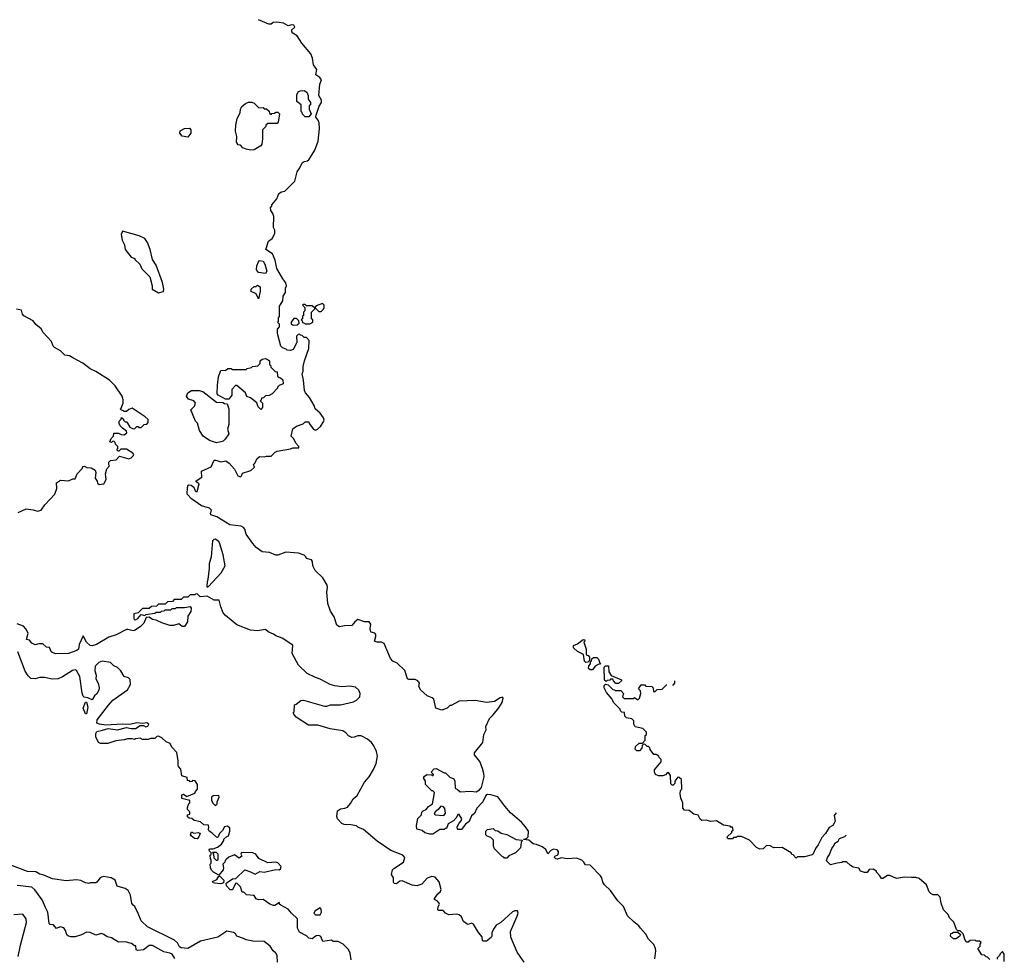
# Model space of a CAD drawing. Extents: x 1793424 to 1900092, y 321114 to 470632.
# Tile 274 of 292: x 1860268 to 1868912, y 462389 to 470632. Entities that reach past the tile are written whole.
import ezdxf

# ---------------------------------------------------------------- set-up
doc = ezdxf.new("R2010")
doc.units = 0

msp = doc.modelspace()

# ---------------------------------------------------------------- linework, layer by layer
at = {"layer": '0CON05XD'}
for points in [[(1864111.7, 463871.7), (1864135, 463850), (1864225, 463857.5), (1864275, 463852.5), (1864305, 463867.5), (1864321.7, 463888.3), (1864345.8, 463984.2), (1864341.7, 464011.7), (1864332, 464055), (1864307.7, 464117.7), (1864260, 464175), (1864260, 464195), (1864332.5, 464285), (1864343.3, 464355), (1864362.5, 464395), (1864360, 464425), (1864393.2, 464496.8), (1864425, 464526.2), (1864475, 464588.8), (1864504, 464635), (1864512.5, 464675), (1864505, 464682.5), (1864485, 464676.2), (1864435, 464643.8), (1864365, 464635.8), (1864265, 464653.1), (1864125, 464648.8), (1864055, 464610), (1864045, 464610), (1864020, 464585), (1863975, 464570), (1863920, 464585), (1863902.5, 464665), (1863888.3, 464678.3), (1863845, 464694), (1863790, 464745), (1863772.5, 464775), (1863776.2, 464805), (1863763.3, 464825), (1863739.3, 464839.3), (1863685, 464837.5), (1863673.6, 464843.6), (1863648.1, 464918.1), (1863581.7, 464981.7), (1863545, 465000), (1863521.7, 465021.7), (1863467.5, 465155), (1863445, 465166.7), (1863405, 465166), (1863381.2, 465175), (1863394.3, 465215), (1863394.3, 465234.3), (1863385, 465244), (1863354.3, 465254.3), (1863346.7, 465265), (1863343.8, 465285), (1863350, 465325), (1863336.2, 465345), (1863294.2, 465344.2), (1863235, 465363.8), (1863208.8, 465345), (1863185, 465313.3), (1863120.5, 465309.5), (1863075, 465300), (1863052.5, 465315), (1863028.8, 465388.8), (1862995, 465437.5), (1862973.8, 465505), (1862964.2, 465605), (1862970, 465645), (1862965.9, 465665.9), (1862929.3, 465729.3), (1862862.5, 465795), (1862842.5, 465835), (1862837.5, 465875), (1862829.3, 465889.3), (1862785, 465900), (1862780, 465915), (1862765, 465930), (1862715, 465946.7), (1862605, 465956.9), (1862535, 465929.2), (1862515, 465929.2), (1862461.7, 465951.7), (1862395, 465958.6), (1862345, 465997.3), (1862315, 466031.5), (1862257.3, 466115), (1862245, 466156.7), (1862233.5, 466173.5), (1862213.4, 466183.4), (1862111.2, 466195), (1861997.3, 466267.3), (1861945, 466283.8), (1861942.5, 466295), (1861950.8, 466325), (1861935, 466342), (1861865, 466364.2), (1861835, 466382.5), (1861776, 466425), (1861738.6, 466465), (1861740, 466525), (1861746.7, 466543.3), (1861755, 466546.7), (1861773.6, 466543.6), (1861796.4, 466526.4), (1861807.5, 466495), (1861815, 466487.5), (1861825, 466490), (1861842.5, 466555), (1861817.5, 466575), (1861818.3, 466581.7), (1861865.9, 466614.1), (1861864, 466666), (1861947.5, 466705), (1861976.4, 466763.6), (1861990, 466765), (1862035, 466750), (1862077.7, 466757.7), (1862107.7, 466737.7), (1862153.9, 466683.9), (1862183.3, 466625), (1862205, 466618.8), (1862216.2, 466625), (1862225, 466650), (1862296.1, 466673.9), (1862328.3, 466701.7), (1862320, 466725), (1862335, 466740), (1862350, 466775), (1862373, 466797), (1862415, 466792.5), (1862435, 466800), (1862475, 466800), (1862510, 466835), (1862528.3, 466841.7), (1862646.4, 466863.6), (1862665, 466872.5), (1862718.3, 466871.7), (1862717.5, 466885), (1862693, 466913), (1862675, 466950), (1862650, 466975), (1862665, 467040), (1862698.3, 467061.7), (1862757, 467083), (1862775, 467100), (1862805, 467100), (1862810, 467085), (1862847.5, 467035), (1862865, 467027.5), (1862882.5, 467035), (1862909.3, 467060.7), (1862935, 467100), (1862940, 467115), (1862936.2, 467135), (1862905, 467176.7), (1862862.5, 467215), (1862853.3, 467243.3), (1862812.5, 467315), (1862776.4, 467356.4), (1862767, 467377), (1862760, 467465), (1862747, 467523), (1862756.7, 467545), (1862756.7, 467585), (1862766.7, 467635), (1862807.5, 467745), (1862810, 467815), (1862785, 467840), (1862765, 467840), (1862748.3, 467858.3), (1862731.7, 467861.7), (1862725, 467870), (1862711.7, 467868.3), (1862698.3, 467851.7), (1862701.7, 467798.3), (1862670, 467735), (1862645, 467727.5), (1862615, 467730), (1862608.3, 467738.3), (1862575, 467750), (1862560, 467765), (1862530, 467875), (1862530, 467915), (1862550, 467935), (1862548.3, 467958.3), (1862530, 467975), (1862540, 467985), (1862540, 468015), (1862547.5, 468025), (1862550, 468115), (1862577, 468163), (1862580, 468205), (1862600, 468235), (1862602.5, 468275), (1862610, 468295), (1862605, 468320), (1862576.4, 468356.4), (1862526.4, 468446.4), (1862509.3, 468519.3), (1862487.5, 468575), (1862430, 468615), (1862453, 468687), (1862485, 468710), (1862507.5, 468755), (1862506.7, 468783.3), (1862496, 468806), (1862500, 468905), (1862490.7, 468930.7), (1862472.5, 468955), (1862470, 468985), (1862480, 468995), (1862480, 469005), (1862525, 469057.5), (1862544, 469106), (1862565, 469121.2), (1862595, 469127.5), (1862682, 469215), (1862703.3, 469295), (1862728.3, 469331.7), (1862746.4, 469373.6), (1862765, 469386.7), (1862795, 469392.5), (1862805, 469402.5), (1862857.5, 469485), (1862887.8, 469565), (1862900, 469675), (1862896.7, 469725), (1862888.3, 469748.3), (1862867.5, 469775), (1862867.5, 469785), (1862896.4, 469873.6), (1862917.5, 469905), (1862917.5, 469925), (1862892.5, 469965), (1862903.8, 470065), (1862916.2, 470105), (1862903.3, 470125), (1862868.3, 470148.3), (1862876.4, 470195), (1862848, 470235), (1862837.5, 470295), (1862822.3, 470332.3), (1862744.5, 470424.5), (1862705, 470491.5), (1862664.2, 470514.2), (1862656.7, 470525), (1862657.5, 470542.5), (1862683.8, 470565), (1862675, 470583.3), (1862655, 470587.1), (1862625, 470576.7), (1862585, 470602.5), (1862525, 470610), (1862493, 470607), (1862476.4, 470593.6), (1862455, 470594), (1862364.5, 470632)], [(1862805, 469780), (1862775, 469780), (1862751.7, 469801.7), (1862748.3, 469818.3), (1862740, 469825), (1862740, 469885), (1862700, 469915), (1862700, 469975), (1862715, 470000), (1862733, 470007), (1862765, 470010), (1862790, 469995), (1862800, 469965), (1862800, 469935), (1862820, 469905), (1862820, 469885), (1862810, 469875), (1862810, 469845), (1862827.5, 469805), (1862805, 469780)], [(1862294.3, 469485.7), (1862254.5, 469494.5), (1862227.3, 469507.3), (1862205, 469528.8), (1862185, 469533.3), (1862171.2, 469555), (1862173.8, 469605), (1862163.2, 469653.2), (1862164.4, 469705), (1862177.1, 469765), (1862203.3, 469815), (1862206.7, 469845), (1862219.3, 469870.7), (1862250, 469895), (1862277, 469907), (1862305, 469907.5), (1862325, 469897.5), (1862368.3, 469858.3), (1862405, 469860), (1862415, 469850), (1862435, 469850), (1862458.3, 469828.3), (1862461.7, 469811.7), (1862475, 469800), (1862481.7, 469808.3), (1862505, 469810), (1862515, 469820), (1862535, 469820), (1862550, 469805), (1862537, 469733), (1862528.3, 469721.7), (1862445, 469720), (1862430, 469705), (1862430, 469695), (1862400, 469665), (1862400, 469585), (1862392.5, 469537.5), (1862383.3, 469525), (1862325, 469490), (1862294.3, 469485.7)], [(1861745, 469600), (1861695, 469610), (1861672.5, 469635), (1861677.5, 469655), (1861715, 469677.5), (1861758.3, 469678.3), (1861770, 469665), (1861770, 469635), (1861745, 469600)], [(1861485, 468232.5), (1861530, 468245), (1861532.5, 468265), (1861522.5, 468325), (1861465.8, 468475.8), (1861433.8, 468525), (1861413.8, 468615), (1861391.2, 468675), (1861365, 468710), (1861317.5, 468735), (1861170, 468775), (1861157.5, 468745), (1861167.5, 468695), (1861187.5, 468655), (1861192.5, 468615), (1861245, 468547.5), (1861280, 468535), (1861280, 468525), (1861322.5, 468485), (1861340, 468445), (1861410, 468375), (1861430, 468295), (1861430, 468265), (1861485, 468232.5)], [(1862425, 468402.5), (1862365, 468412.5), (1862347.5, 468435), (1862350.7, 468469.3), (1862363, 468507), (1862373, 468517), (1862405, 468510), (1862420, 468485), (1862437.5, 468425), (1862425, 468402.5)], [(1862365, 468180), (1862344, 468224), (1862300, 468245), (1862300, 468265), (1862325, 468290), (1862345, 468290), (1862355, 468300), (1862380, 468285), (1862380, 468245), (1862365, 468180)], [(1860695, 466583.8), (1860735, 466600), (1860755, 466600), (1860772.5, 466645), (1860820, 466695), (1860821.7, 466708.3), (1860835, 466710), (1860858.3, 466698.3), (1860895, 466697.5), (1860930, 466675), (1860937.5, 466655), (1860930, 466605), (1860948.3, 466578.3), (1860951.7, 466561.7), (1860965, 466550), (1861005, 466557.5), (1861026.7, 466595), (1861022.5, 466645), (1861033, 466687), (1861057.5, 466715), (1861050, 466725), (1861050, 466745), (1861065, 466760), (1861113.3, 466766.7), (1861145, 466800), (1861225, 466776.7), (1861247.5, 466785), (1861267.5, 466805), (1861270, 466815), (1861260, 466825), (1861205, 466860), (1861155, 466860), (1861138.3, 466841.7), (1861131.7, 466841.7), (1861120, 466855), (1861130, 466865), (1861130, 466885), (1861110, 466905), (1861105, 466920), (1861095, 466930), (1861081.7, 466928.3), (1861075, 466920), (1861060, 466925), (1861070, 466955), (1861090, 466975), (1861095, 467000), (1861135, 467000), (1861158.3, 466988.3), (1861185, 466987.5), (1861207.5, 467005), (1861205, 467020), (1861170, 467045), (1861150, 467065), (1861140, 467085), (1861140, 467105), (1861160, 467125), (1861161.7, 467138.3), (1861180, 467125), (1861180, 467115), (1861195, 467100), (1861205, 467100), (1861215, 467090), (1861233.6, 467053.6), (1861265, 467040), (1861278.3, 467041.7), (1861295, 467060), (1861308.3, 467058.3), (1861315, 467050), (1861335, 467050), (1861361.7, 467078.3), (1861385, 467080), (1861396.2, 467093.8), (1861395, 467120), (1861370, 467145), (1861255, 467220), (1861225, 467210), (1861205, 467190), (1861185, 467190), (1861178.3, 467198.3), (1861161.7, 467201.7), (1861150, 467215), (1861158.3, 467221.7), (1861177.5, 467265), (1861177.5, 467295), (1861167.5, 467325), (1861106.1, 467416.1), (1861057.5, 467465), (1860935, 467544), (1860887.5, 467565), (1860822.5, 467615), (1860735, 467663.8), (1860705, 467678.8), (1860665, 467686.2), (1860625, 467723.3), (1860572.7, 467752.7), (1860561.2, 467765), (1860546, 467805), (1860475, 467883.8), (1860455.8, 467915.8), (1860410, 467955), (1860385, 467986.2), (1860305, 468030), (1860293.3, 468045), (1860282.5, 468082.5), (1860240.7, 468090.7)], [(1862815, 467960), (1862840, 467975), (1862840, 467995), (1862830, 468005), (1862830, 468065), (1862858.3, 468091.7), (1862860, 468100), (1862835, 468120), (1862785, 468120), (1862775, 468130), (1862755, 468130), (1862750, 468125), (1862770, 468105), (1862770, 468075), (1862760, 468065), (1862760, 468035), (1862751.7, 468028.3), (1862750, 468005), (1862740, 467995), (1862748.3, 467988.3), (1862751.7, 467971.7), (1862768.3, 467968.3), (1862775, 467960), (1862815, 467960)], [(1862915, 468070), (1862935, 468090), (1862940, 468105), (1862940, 468125), (1862925, 468140), (1862871.7, 468118.3), (1862860, 468105), (1862895, 468070), (1862915, 468070)], [(1862668.3, 467948.3), (1862705, 467952.5), (1862721.7, 467968.3), (1862718.3, 467988.3), (1862698.8, 468008.8), (1862673, 468007), (1862650, 467975), (1862651.7, 467961.7), (1862668.3, 467948.3)], [(1862385, 467210), (1862361.7, 467231.7), (1862348.3, 467268.3), (1862295, 467310), (1862261.7, 467321.7), (1862250, 467355), (1862175, 467420), (1862161.7, 467418.3), (1862130, 467385), (1862130, 467335), (1862105, 467300), (1862075, 467300), (1862010, 467335), (1862002.5, 467345), (1862003.6, 467423.6), (1862013.8, 467495), (1862030, 467545), (1862035, 467550), (1862077, 467553), (1862095, 467570), (1862125, 467570), (1862135, 467560), (1862255, 467560), (1862265, 467570), (1862301.7, 467578.3), (1862313, 467587), (1862358.3, 467591.7), (1862378.3, 467611.7), (1862380, 467635), (1862395, 467650), (1862425, 467657.5), (1862450, 467645), (1862460, 467635), (1862460, 467605), (1862468.3, 467598.3), (1862471.7, 467581.7), (1862511.7, 467541.7), (1862528.3, 467538.3), (1862531.7, 467501.7), (1862545, 467490), (1862558.3, 467488.3), (1862578.3, 467468.3), (1862580, 467435), (1862545, 467420), (1862530, 467405), (1862530, 467395), (1862485, 467347.5), (1862457, 467333), (1862425, 467330), (1862408.3, 467311.7), (1862391.7, 467308.3), (1862388.3, 467291.7), (1862380, 467285), (1862400, 467265), (1862400, 467225), (1862385, 467210)], [(1861995, 466917.5), (1861935, 466935.8), (1861879.2, 466975), (1861846, 467025), (1861828.6, 467088.6), (1861812.5, 467105), (1861770, 467205), (1861803, 467237), (1861812.5, 467265), (1861796.1, 467286.1), (1861750.7, 467300.7), (1861732.5, 467325), (1861742.5, 467355), (1861775, 467376.7), (1861844, 467376), (1861875.8, 467365.8), (1861995, 467273.8), (1862051.7, 467271.7), (1862065, 467262.5), (1862088.3, 467258.3), (1862103.8, 467213.8), (1862103, 467077), (1862092.5, 467035), (1862102.9, 466995), (1862072.1, 466947.9), (1862055, 466932), (1862035, 466923.8), (1861995, 466917.5)], [(1860255, 466304), (1860325, 466338), (1860385, 466329.2), (1860425, 466316), (1860455.5, 466324.5), (1860488.3, 466371.7), (1860576.7, 466465), (1860593.3, 466515), (1860590, 466565), (1860625, 466587.5), (1860695, 466583.8)], [(1861915, 465650), (1861925, 465653.3), (1862035.3, 465774.7), (1862072.5, 465835), (1862055, 465932.5), (1862025, 466030), (1862015, 466050), (1861985, 466070), (1861971.7, 466068.3), (1861960, 466055), (1861947.5, 465915), (1861932.5, 465855), (1861932.5, 465815), (1861920, 465715), (1861912.5, 465695), (1861910, 465655), (1861915, 465650)], [(1864492.5, 462705), (1864450.5, 462679.5), (1864432.5, 462655), (1864412.5, 462615), (1864412.5, 462585), (1864406.4, 462573.6), (1864365, 462540), (1864335, 462540), (1864330, 462545), (1864328.3, 462578.3), (1864295, 462617.5), (1864250.3, 462690.3), (1864235, 462698.8), (1864205, 462686.7), (1864195, 462690), (1864163.6, 462713.6), (1864147.5, 462755), (1864125, 462772.5), (1864105, 462776.7), (1864035, 462772.5), (1864007, 462787), (1863985, 462810), (1863945, 462810), (1863940, 462815), (1863941.7, 462841.7), (1863952.5, 462865), (1863950, 462875), (1863935, 462892.5), (1863910, 462905), (1863910, 462915), (1863937.5, 462955), (1863962.5, 462975), (1863966.4, 462993.6), (1863950.7, 463060.7), (1863915, 463102.5), (1863885, 463107.5), (1863845, 463093.3), (1863798.8, 463041.2), (1863755, 463026), (1863712.7, 463032.7), (1863625, 463070), (1863605, 463067.5), (1863575, 463043.3), (1863555, 463047.5), (1863549.3, 463059.3), (1863550, 463095), (1863532.5, 463125), (1863540, 463165), (1863551.2, 463178.8), (1863636.7, 463235), (1863650, 463275), (1863630, 463295), (1863525, 463336), (1863405, 463418.6), (1863285, 463520), (1863235, 463542.5), (1863225, 463552.5), (1863175, 463562.5), (1863115, 463563.3), (1863095, 463572.5), (1863057.5, 463615), (1863052.5, 463635), (1863057.5, 463685), (1863085, 463703.3), (1863123, 463707), (1863145, 463717.5), (1863172.3, 463747.7), (1863195, 463790), (1863230.5, 463819.5), (1863293.5, 463935), (1863335, 463982.5), (1863373.4, 464046.6), (1863398.6, 464101.4), (1863408.9, 464165), (1863400, 464205), (1863376.2, 464256.2), (1863355, 464286), (1863321.2, 464315), (1863265, 464344.2), (1863235.7, 464344.3), (1863205, 464330), (1863185, 464328.8), (1863155, 464343.8), (1863130.5, 464370.5), (1863105, 464385.6), (1862994.7, 464404.7), (1862885, 464438), (1862803, 464437), (1862695, 464507.5), (1862673, 464533), (1862670, 464545), (1862677.5, 464555), (1862680, 464615), (1862695, 464620), (1862735, 464653.3), (1862760, 464655), (1862945, 464604), (1862965, 464604), (1862995, 464616), (1863085, 464614.2), (1863197, 464643), (1863224.1, 464655.9), (1863253.8, 464685), (1863256, 464715), (1863243.8, 464745), (1863215, 464770), (1863165, 464778.8), (1863095, 464772), (1863035, 464782.5), (1862994.5, 464794.5), (1862905, 464841.4), (1862865, 464854), (1862791.1, 464891.1), (1862715, 464963.8), (1862658.8, 465065), (1862665, 465140), (1862571.2, 465201.2), (1862515, 465221.2), (1862496.7, 465235), (1862447.7, 465257.7), (1862425, 465276), (1862355, 465266), (1862295, 465270), (1862175, 465318), (1862075, 465398.8), (1862055, 465423.3), (1862033.8, 465475), (1862020, 465535), (1861975, 465533.8), (1861915, 465568.8), (1861852.5, 465562.5), (1861825, 465590), (1861811.7, 465588.3), (1861805, 465580), (1861765, 465580), (1861745, 465560), (1861705, 465560), (1861685, 465540), (1861625, 465540), (1861608.3, 465521.7), (1861565, 465520), (1861545, 465500), (1861485, 465500), (1861468.3, 465481.7), (1861425, 465480), (1861405, 465460), (1861345, 465460), (1861307, 465423), (1861270, 465415), (1861268.8, 465375), (1861274.1, 465364.1), (1861285, 465361.2), (1861305, 465373.8), (1861335, 465407.5), (1861365, 465400), (1861375, 465410), (1861455, 465420), (1861465, 465430), (1861505, 465430), (1861511.7, 465438.3), (1861535, 465440), (1861545, 465450), (1861595, 465450), (1861605, 465460), (1861635, 465460), (1861645, 465470), (1861715, 465470), (1861765, 465480), (1861772.5, 465465), (1861770, 465435), (1861743.3, 465395), (1861740.6, 465345), (1861715, 465304), (1861695, 465302.5), (1861665, 465326), (1861617.4, 465312.6), (1861585, 465311.1), (1861514.4, 465335.6), (1861465, 465358.9), (1861435, 465366), (1861405, 465383.8), (1861377.5, 465382.5), (1861356.4, 465333.6), (1861325, 465301.2), (1861275, 465266.7), (1861265, 465263.8), (1861218.3, 465278.3), (1861205, 465276.2), (1861115, 465229.4), (1861049.7, 465210.3), (1860941.2, 465145), (1860905, 465133.1), (1860885, 465136), (1860855, 465165.7), (1860825, 465220), (1860789.2, 465145), (1860783.8, 465105), (1860768.9, 465091.1), (1860695, 465065.6), (1860585, 465063.8), (1860548, 465078), (1860528.6, 465118.6), (1860502.3, 465122.3), (1860470.3, 465150.3), (1860435, 465152), (1860405, 465141.4), (1860375, 465158.1), (1860355, 465183.1), (1860328.3, 465188.3), (1860341.1, 465245), (1860322.7, 465282.7), (1860300, 465305), (1860245, 465326.5)], [(1865238.3, 464988.3), (1865225, 465000), (1865218.3, 465058.3), (1865165, 465082.5), (1865130, 465115), (1865130, 465135), (1865165, 465150), (1865215, 465190), (1865230, 465185), (1865230, 465175), (1865220, 465165), (1865240, 465105), (1865240, 465055), (1865258.3, 465048.3), (1865270, 465035), (1865270, 465005), (1865255, 464990), (1865238.3, 464988.3)], [(1863176.7, 462375), (1863168.8, 462435), (1863155, 462467.5), (1863107.5, 462515), (1863065, 462537.5), (1863018.3, 462538.3), (1863005, 462547.5), (1862928.3, 462538.3), (1862910.9, 462580.9), (1862895, 462590), (1862871.7, 462588.3), (1862835, 462561.2), (1862805, 462567.5), (1862786.1, 462586.1), (1862725, 462620), (1862706.7, 462655), (1862707, 462693), (1862706.4, 462736.4), (1862652.5, 462785), (1862625, 462820), (1862560, 462855), (1862550, 462865), (1862548.3, 462878.3), (1862507, 462853), (1862495, 462852.5), (1862463.9, 462863.9), (1862406.4, 462906.4), (1862365, 462903.3), (1862345, 462912.5), (1862325, 462940), (1862258.3, 462948.3), (1862235, 462970), (1862221.7, 462971.7), (1862207, 463017), (1862175, 463050), (1862163, 463047), (1862135, 462990), (1862115, 462990), (1862082.5, 463025), (1862080, 463045), (1862090, 463055), (1862135, 463087.5), (1862165, 463090), (1862245, 463167.5), (1862295, 463150), (1862335, 463127.5), (1862375, 463151.2), (1862415, 463146.2), (1862515, 463170), (1862545, 463167.5), (1862557.5, 463175), (1862562.5, 463195), (1862535, 463227.5), (1862515, 463233.3), (1862445, 463227.5), (1862367, 463267), (1862340, 463305), (1862315, 463316.7), (1862215, 463317.5), (1862210, 463305), (1862216.7, 463285), (1862195, 463267.5), (1862155, 463297.5), (1862103, 463277), (1862081.7, 463258.3), (1862071.7, 463248.3), (1862070, 463235), (1862050, 463215), (1862057.5, 463185), (1862053.8, 463165), (1862015, 463120), (1861970, 463145), (1861953, 463163), (1861942.5, 463185), (1861940, 463215), (1861950, 463225), (1861950, 463255), (1861941.7, 463261.7), (1861940, 463295), (1861948.3, 463301.7), (1861950, 463315), (1861935, 463330), (1861930, 463345), (1861935, 463350), (1861965, 463350), (1862005, 463366.7), (1862039.3, 463390.7), (1862060, 463425), (1862060, 463435), (1862085, 463460), (1862100, 463465), (1862113.3, 463505), (1862112.5, 463535), (1862089.3, 463549.3), (1862067, 463543), (1862049.3, 463510.7), (1862022.5, 463485), (1862010, 463455), (1862005, 463450), (1861995, 463452.5), (1861955, 463492.5), (1861932.5, 463505), (1861922.5, 463525), (1861927.5, 463535), (1861925, 463560), (1861885, 463562.5), (1861855, 463587.5), (1861798.3, 463598.3), (1861778.3, 463618.3), (1861755, 463620), (1861741.7, 463631.7), (1861741.7, 463648.3), (1861760, 463655), (1861760, 463675), (1861740, 463695), (1861740, 463715), (1861751.7, 463748.3), (1861760, 463755), (1861760, 463775), (1861691.7, 463791.7), (1861690, 463825), (1861705, 463830), (1861735, 463810), (1861805, 463840), (1861810, 463855), (1861830, 463875), (1861830, 463915), (1861808.3, 463948.3), (1861785, 463950), (1861778.3, 463941.7), (1861765, 463940), (1861758.3, 463948.3), (1861741.7, 463951.7), (1861738.3, 463978.3), (1861691.7, 463991.7), (1861681.7, 464051.7), (1861663, 464073), (1861660, 464085), (1861660, 464125), (1861647, 464197), (1861602.5, 464245), (1861590, 464275), (1861555, 464290), (1861517, 464327), (1861485, 464340), (1861471.7, 464338.3), (1861455, 464320), (1861415, 464320), (1861395, 464310), (1861345, 464310), (1861325, 464322.5), (1861283, 464317), (1861275, 464310), (1861255, 464317.5), (1861215, 464317.5), (1861185, 464307.5), (1861110.7, 464299.3), (1861043, 464277), (1860977, 464277), (1860960, 464285), (1860935, 464333.8), (1860935.7, 464365), (1860945, 464380.8), (1860994.1, 464394.1), (1861043.1, 464406.9), (1861125, 464396.2), (1861205, 464416.7), (1861245, 464407.5), (1861285, 464407.5), (1861325, 464432.5), (1861355, 464432.5), (1861375, 464423.3), (1861391.7, 464428.3), (1861402.5, 464445), (1861385, 464456.7), (1861345, 464450), (1861296.1, 464456.1), (1861235, 464443.3), (1861167, 464447), (1861025, 464436.9), (1860967.5, 464445), (1860946.2, 464455), (1860947.5, 464485), (1861046.1, 464613.9), (1861085, 464656.7), (1861215, 464747.5), (1861240, 464795), (1861238.3, 464838.3), (1861221.7, 464851.7), (1861183.6, 464863.6), (1861155, 464912.5), (1861125, 464942.5), (1861095, 464957.5), (1861065, 464986.7), (1860991.7, 464998.3), (1860962.7, 464987.3), (1860930.6, 464955), (1860927.7, 464915), (1860939.6, 464875), (1860937.3, 464845), (1860957.5, 464805), (1860965.6, 464765), (1860963.1, 464745), (1860945, 464712.5), (1860925.8, 464695), (1860905, 464660), (1860867, 464677), (1860835, 464682.5), (1860825, 464692.5), (1860815, 464717.5), (1860794.6, 464865), (1860766.5, 464916.5), (1860755, 464922), (1860732.1, 464917.9), (1860645, 464860), (1860605, 464844.5), (1860552.1, 464842.1), (1860485, 464855.6), (1860445, 464854.4), (1860405, 464842.5), (1860365, 464847.1), (1860340.8, 464870.8), (1860315, 464910), (1860251.3, 465081.3)], [(1865295, 464922.5), (1865275, 464922.5), (1865260, 464935), (1865263, 464957), (1865280, 464975), (1865280, 464995), (1865288.3, 465001.7), (1865291.7, 465018.3), (1865305, 465030), (1865335, 465030), (1865350, 465015), (1865361.7, 464981.7), (1865370, 464975), (1865345, 464970), (1865320, 464955), (1865295, 464922.5)], [(1865501.7, 464801.7), (1865480, 464825), (1865475, 464840), (1865455, 464840), (1865448.3, 464831.7), (1865425, 464830), (1865415, 464820), (1865401.7, 464831.7), (1865400, 464945), (1865411.7, 464958.3), (1865438.3, 464958.3), (1865440, 464905), (1865461.7, 464871.7), (1865550, 464835), (1865550, 464825), (1865525, 464802.5), (1865501.7, 464801.7)], [(1867434.3, 463667.2), (1867418.8, 463645), (1867426.5, 463595), (1867418.7, 463575), (1867405, 463556.7), (1867373.1, 463536.9), (1867342.9, 463485), (1867310.5, 463449.5), (1867278.8, 463385), (1867253.3, 463355), (1867235, 463307.5), (1867225, 463297.5), (1867158.3, 463281.7), (1867095, 463280), (1867085, 463270), (1867058.3, 463298.3), (1867045, 463300), (1867040, 463315), (1866961.7, 463361.7), (1866888.3, 463358.3), (1866857, 463377), (1866825, 463380), (1866795, 463350), (1866765, 463347.5), (1866735, 463363.3), (1866675, 463427.5), (1866605, 463460), (1866565, 463460), (1866558.3, 463451.7), (1866535, 463450), (1866525, 463440), (1866485, 463440), (1866480, 463455), (1866520, 463495), (1866520, 463505), (1866530, 463515), (1866525, 463540), (1866511.7, 463541.7), (1866505, 463550), (1866445, 463557.5), (1866386.4, 463596.4), (1866335, 463590), (1866295, 463602.5), (1866255, 463600), (1866241.7, 463611.7), (1866225, 463647.5), (1866186.7, 463656.7), (1866145, 463687.5), (1866105, 463690), (1866088.3, 463708.3), (1866090, 463755), (1866073.3, 463795), (1866067.5, 463835), (1866068.3, 463861.7), (1866080, 463875), (1866078.3, 463958.3), (1866058.3, 463978.3), (1866045, 463980), (1866020, 463945), (1866020, 463925), (1866005, 463910), (1865995, 463910), (1865983, 463923), (1865980, 463995), (1865965, 464020), (1865951.7, 464018.3), (1865938.3, 464001.7), (1865915, 463992.5), (1865875, 463992.5), (1865850, 464005), (1865840, 464025), (1865840, 464045), (1865900, 464115), (1865900, 464135), (1865881.7, 464151.7), (1865880, 464165), (1865855, 464180), (1865835, 464180), (1865801.7, 464221.7), (1865798.3, 464238.3), (1865788.3, 464248.3), (1865775, 464250), (1865755, 464270), (1865741.7, 464268.3), (1865731.7, 464258.3), (1865730, 464235), (1865708.3, 464211.7), (1865685, 464210), (1865670, 464225), (1865675, 464250), (1865705, 464280), (1865735, 464280), (1865760, 464305), (1865760, 464345), (1865770, 464355), (1865770, 464375), (1865737, 464407), (1865671.7, 464421.7), (1865660, 464445), (1865660, 464475), (1865641.7, 464491.7), (1865595, 464500), (1865580, 464515), (1865578.3, 464548.3), (1865555, 464550), (1865548.3, 464558.3), (1865541.7, 464561.7), (1865538.3, 464578.3), (1865480, 464635), (1865470, 464665), (1865420, 464725), (1865400, 464765), (1865400, 464785), (1865411.7, 464798.3), (1865435, 464790), (1865475, 464750), (1865488.3, 464748.3), (1865495, 464740), (1865545, 464740), (1865570, 464715), (1865560, 464685), (1865575, 464670), (1865655, 464670), (1865665, 464680), (1865695, 464660), (1865710, 464675), (1865720, 464715), (1865718.3, 464738.3), (1865700, 464755), (1865725, 464790), (1865755, 464790), (1865765, 464780), (1865817, 464777), (1865830, 464765), (1865831.7, 464731.7), (1865845, 464730), (1865865, 464750), (1865908.3, 464751.7), (1865945, 464790), (1865948.9, 464790.1)], [(1865997.6, 464791.4), (1866008.3, 464791.7), (1866020, 464805), (1866020, 464825), (1866019, 464826.9)], [(1860845, 464536), (1860824, 464585), (1860845, 464640), (1860855, 464640), (1860865.6, 464595.6), (1860855, 464536.2), (1860845, 464536)], [(1865844.2, 462385.8), (1865853.3, 462455), (1865850, 462475), (1865835, 462510.8), (1865787.6, 462557.6), (1865765, 462602), (1865717.1, 462655), (1865703.8, 462675), (1865658.7, 462708.7), (1865602.6, 462762.6), (1865570, 462845), (1865520, 462895), (1865455, 462984), (1865402.5, 463035), (1865387, 463057), (1865379.4, 463095), (1865368.1, 463115), (1865275, 463206.7), (1865235, 463210), (1865221.2, 463235), (1865201.4, 463251.4), (1865155, 463270), (1865075, 463263.8), (1865025, 463271.2), (1864985, 463260), (1864975, 463262.5), (1864962.5, 463275), (1864966.7, 463285), (1864991.1, 463298.9), (1864998.8, 463315), (1864997.1, 463327.1), (1864985, 463341.8), (1864952.6, 463347.4), (1864931.2, 463335), (1864905, 463307.5), (1864885.7, 463345.7), (1864855, 463368), (1864805, 463388.8), (1864775, 463393.8), (1864737, 463427), (1864691.7, 463431.7), (1864693, 463437), (1864718.3, 463441.7), (1864732.5, 463457.5), (1864733.8, 463505), (1864709.2, 463545), (1864674, 463585), (1864577.9, 463667.9), (1864525.5, 463725.5), (1864465, 463806.2), (1864405, 463826.2), (1864375, 463827.5), (1864360.7, 463819.3), (1864333.3, 463765), (1864281.2, 463708.8), (1864260, 463660), (1864235, 463640), (1864215, 463590), (1864181.7, 463568.3), (1864145, 463520), (1864115, 463520), (1864110, 463525), (1864107.5, 463545), (1864125, 463577.5), (1864143.8, 463596.2), (1864150, 463615), (1864125, 463652.5), (1864115, 463652.5), (1864101.2, 463625), (1864075, 463596.7), (1864030.7, 463569.3), (1864015, 463530), (1864001.7, 463528.3), (1863995, 463520), (1863955, 463520), (1863895, 463480), (1863868.3, 463478.3), (1863825, 463492.5), (1863801.7, 463511.7), (1863753, 463523), (1863750, 463555), (1863763, 463617), (1863795, 463650), (1863798.3, 463671.7), (1863810, 463685), (1863835, 463697.5), (1863857, 463723), (1863892.5, 463745), (1863907.5, 463825), (1863910, 463845), (1863895, 463860), (1863885, 463860), (1863830, 463915), (1863830, 463945), (1863812.5, 463975), (1863820.7, 463989.3), (1863845, 464002.5), (1863885, 464000), (1863898.3, 463991.7), (1863900, 464005), (1863880, 464025), (1863905, 464052.5), (1863925, 464057.5), (1863995, 464017.5), (1864007, 464017), (1864045, 463980), (1864080, 463965), (1864087.5, 463945), (1864090, 463885), (1864111.7, 463871.7)], [(1861985, 463730), (1862000, 463745), (1862000, 463765), (1862020, 463805), (1862015, 463820), (1861965, 463817.5), (1861952.5, 463805), (1861952.5, 463775), (1861965, 463750), (1861985, 463730)], [(1863985, 463643.8), (1863995, 463646.7), (1864006.7, 463665), (1864000, 463705), (1863989.7, 463719.7), (1863965, 463725.8), (1863942, 463695), (1863914.3, 463675.7), (1863906.7, 463655), (1863918, 463648), (1863985, 463643.8)], [(1861825, 463438), (1861803, 463443), (1861773.3, 463465), (1861767.5, 463475), (1861775, 463500), (1861797, 463487), (1861835, 463493.8), (1861849.3, 463489.3), (1861852.5, 463485), (1861840, 463455), (1861825, 463438)], [(1864545, 463270), (1864525, 463270), (1864518.3, 463278.3), (1864505, 463280), (1864435, 463350), (1864427.5, 463375), (1864428.3, 463428.3), (1864405, 463450), (1864371.7, 463461.7), (1864360, 463475), (1864360, 463505), (1864375, 463520), (1864425, 463530), (1864443, 463513), (1864465, 463507.5), (1864495, 463487.5), (1864545, 463476.7), (1864625, 463432.5), (1864678.3, 463428.3), (1864668.8, 463405), (1864665, 463360), (1864620, 463315), (1864561.7, 463288.3), (1864545, 463270)], [(1868785, 462380), (1868765, 462400), (1868751.7, 462401.7), (1868738.3, 462418.3), (1868715, 462420), (1868680, 462475), (1868700, 462495), (1868700, 462515), (1868708.3, 462528.3), (1868695, 462540), (1868665, 462540), (1868655, 462550), (1868613, 462547), (1868595, 462530), (1868581.7, 462531.7), (1868568.3, 462548.3), (1868550, 462605), (1868525, 462630), (1868505, 462630), (1868491.7, 462641.7), (1868468.3, 462708.3), (1868430, 462745), (1868420, 462775), (1868377.5, 462815), (1868357.5, 462875), (1868350, 462925), (1868327, 462947), (1868288.3, 462948.3), (1868270, 462955), (1868253, 462973), (1868230, 463035), (1868165, 463090), (1868135, 463100), (1868098.3, 463098.3), (1868035, 463102.5), (1867965, 463090), (1867907, 463117), (1867885, 463117.5), (1867845, 463090), (1867835, 463090), (1867820, 463115), (1867790, 463145), (1867790, 463155), (1867761.7, 463171.7), (1867725, 463170), (1867708.3, 463141.7), (1867685, 463142.5), (1867650, 463155), (1867635, 463180), (1867585, 463190), (1867560, 463205), (1867527, 463237), (1867495, 463237.5), (1867485, 463230), (1867443.6, 463226.4), (1867385, 463210), (1867350, 463245), (1867358.8, 463275), (1867377.7, 463302.3), (1867398, 463355), (1867418.3, 463381.7), (1867425, 463401.2), (1867451.7, 463418.3), (1867465, 463442.5), (1867510.7, 463459.3), (1867523.8, 463469.6)], [(1862005, 463250), (1862010, 463255), (1862010, 463305), (1861995, 463320), (1861961.7, 463318.3), (1861970, 463305), (1861971.7, 463271.7), (1861991.7, 463251.7), (1862005, 463250)], [(1862532.5, 462355), (1862527.5, 462415), (1862517.5, 462435), (1862492.5, 462455), (1862467.5, 462495), (1862415, 462537.5), (1862315, 462540), (1862255, 462551.2), (1862233.9, 462563.9), (1862175, 462582.5), (1862163, 462603), (1862145, 462617.5), (1862085, 462626.7), (1862006.7, 462575), (1861855, 462538.8), (1861745, 462476.2), (1861685, 462482.5), (1861670.5, 462490.5), (1861652, 462525), (1861627.6, 462547.6), (1861390, 462665), (1861335, 462717.5), (1861308.3, 462781.7), (1861277.5, 462845), (1861262.5, 462855), (1861252, 462872), (1861240.6, 462945), (1861220.6, 462985), (1861195, 463002.9), (1861123.9, 463023.9), (1861106.4, 463076.4), (1861070, 463095), (1861005, 463106.7), (1860987, 463103), (1860975, 463097.5), (1860945, 463057.5), (1860935, 463052.5), (1860885, 463052.5), (1860875, 463047.5), (1860845, 463053.3), (1860805, 463073.3), (1860765, 463078.8), (1860675, 463070), (1860555, 463086.7), (1860479.5, 463119.5), (1860445, 463128), (1860409.3, 463149.3), (1860335, 463152.5), (1860167.5, 463215)], [(1862035, 463043.3), (1861978.3, 463048.3), (1861965, 463052.5), (1861960, 463065), (1861998, 463082), (1862015, 463110), (1862025, 463110), (1862060, 463075), (1862058.3, 463051.7), (1862035, 463043.3)], [(1861628.9, 462388.9), (1861605, 462425.7), (1861585, 462435.6), (1861532.5, 462445), (1861435, 462501.2), (1861405, 462503.3), (1861355, 462463.8), (1861305, 462457.5), (1861290, 462465), (1861288.3, 462498.3), (1861275, 462500), (1861250.7, 462520.7), (1861195, 462533.8), (1861135, 462530), (1861075, 462570), (1861035, 462577.5), (1861005, 462600), (1860985, 462606.2), (1860935, 462593.8), (1860887, 462617), (1860855, 462620), (1860810, 462595), (1860755, 462577.5), (1860717, 462577), (1860695, 462583.3), (1860682.5, 462595), (1860671.2, 462635), (1860656.6, 462656.6), (1860624.2, 462665.8), (1860590.7, 462650.7), (1860565, 462682.5), (1860535, 462687.5), (1860527.5, 462695), (1860514, 462795), (1860493.3, 462836.7), (1860465, 462903.3), (1860400.3, 462990.3), (1860375, 463014), (1860245, 463030)], [(1862905, 462772.5), (1862916.7, 462795), (1862915, 462820), (1862905, 462832.5), (1862862.5, 462805), (1862850, 462785), (1862865, 462772.5), (1862905, 462772.5)], [(1864695.5, 462355.5), (1864634.5, 462444.5), (1864580, 462575), (1864576.7, 462625), (1864635, 462760), (1864642.5, 462785), (1864637.5, 462805), (1864615, 462807.5), (1864595, 462797.5), (1864492.5, 462705)], [(1860254, 462405), (1860274.4, 462505.6), (1860328, 462705), (1860325.9, 462735.9), (1860295.8, 462775.8), (1860215, 462770)], [(1868485, 462560), (1868465, 462560), (1868440, 462585), (1868441.7, 462608.3), (1868455, 462610), (1868465, 462620), (1868505, 462620), (1868528.3, 462598.3), (1868518.3, 462581.7), (1868485, 462560)], [(1868911.7, 462361.7), (1868910, 462425), (1868895, 462450), (1868875, 462430), (1868870, 462415), (1868850, 462395), (1868848.3, 462381.7)]]:
    msp.add_lwpolyline(points, dxfattribs=at)

doc.saveas('drawing.dxf')
